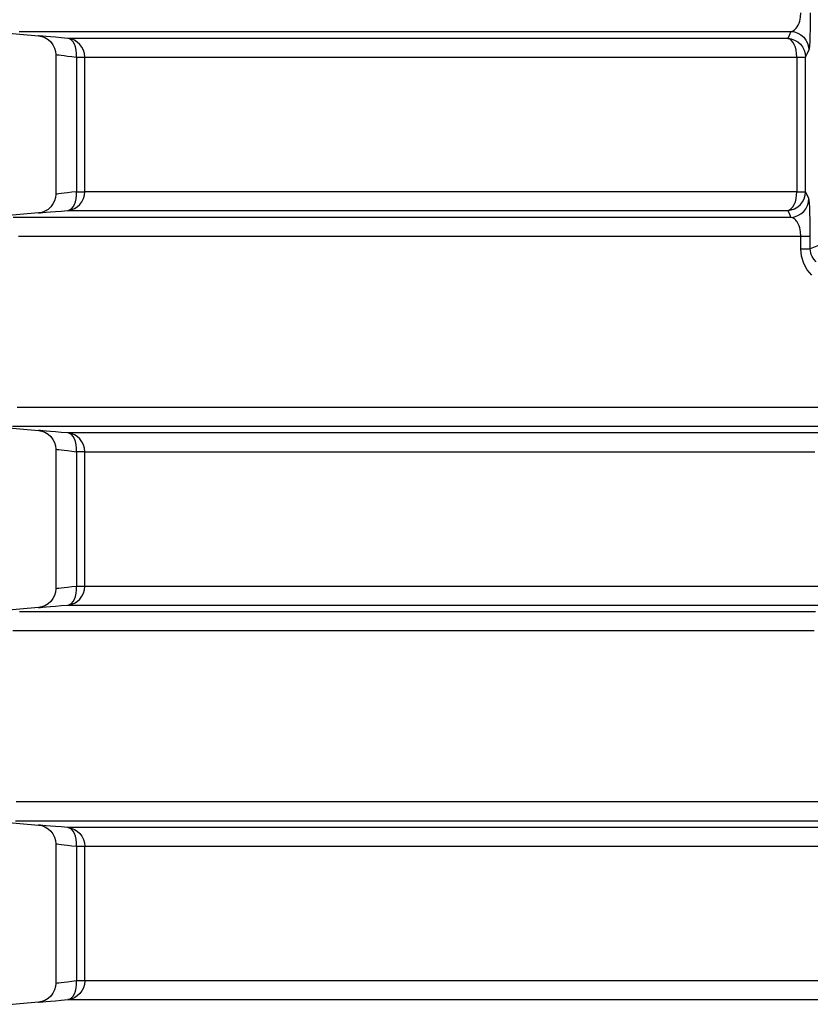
# Model space of a CAD drawing. Header units: millimetres. Extents: x 196 to 2027204, y -221452 to 153872.
# Tile 295 of 381: x 1216114 to 1216534, y -199758 to -199234. Entities that reach past the tile are written whole.
import ezdxf

# ---------------------------------------------------------------- set-up
doc = ezdxf.new("R2010")
doc.units = ezdxf.units.MM
doc.layers.add('00_Основной', color=163, linetype='Continuous', lineweight=40)
doc.layers.add('электрика', color=1, linetype='Continuous', lineweight=140)
doc.styles.add('Times New Roman', font='times.ttf')

msp = doc.modelspace()

# ---------------------------------------------------------------- linework, layer by layer
at = {"layer": '00_Основной', "color": 252, "lineweight": 25, "ltscale": 10}
for p, q in [((1216096.84, -199239.8, 0.2), (1216123.58, -199242.15, 0.2)), ((1216132.71, -199252.05, 0.2), (1216132.71, -199326.46, 0.2)), ((1216143.79, -199253.42, 0.2), (1216143.79, -199325.09, 0.2)), ((1216148.22, -199325.09, 0.2), (1216148.22, -199253.42, 0.2)), ((1216527.27, -199253.42, 0.2), (1216527.27, -199325.09, 0.2)), ((1216531.96, -199325.09, 0.2), (1216531.96, -199253.42, 0.2)), ((1216123.58, -199336.37, 0.2), (1216096.84, -199338.71, 0.2)), ((1216529.37, -199355.43, 0.2), (1216529.37, -199348.67, 0.2)), ((1216534.44, -199355.43, 0.2), (1216534.44, -199348.67, 0.2)), ((1216538.8, -199353.64, 0.2), (1216534.44, -199355.43, 0.2)), ((1216096.84, -199449.8, 0.2), (1216123.58, -199452.15, 0.2)), ((1216132.71, -199462.06, 0.2), (1216132.71, -199536.45, 0.2)), ((1216143.79, -199463.42, 0.2), (1216143.79, -199535.09, 0.2)), ((1216148.22, -199535.09, 0.2), (1216148.22, -199463.42, 0.2)), ((1216123.58, -199546.37, 0.2), (1216096.84, -199548.71, 0.2)), ((1216096.84, -199659.81, 0.2), (1216123.58, -199662.15, 0.2)), ((1216132.71, -199672.06, 0.2), (1216132.71, -199746.45, 0.2)), ((1216143.79, -199673.41, 0.2), (1216143.79, -199745.1, 0.2)), ((1216148.22, -199745.1, 0.2), (1216148.22, -199673.41, 0.2)), ((1216123.58, -199756.37, 0.2), (1216096.84, -199758.7, 0.2))]:
    msp.add_line(p, q, dxfattribs=at)
at = {"layer": '00_Основной', "color": 252, "lineweight": 25, "ltscale": 10, "elevation": 0.2}
for points in [[(1216524.14, -199239.8), (1216524.79, -199239.65), (1216525.37, -199239.4), (1216525.86, -199239.08), (1216526.45, -199238.58), (1216526.99, -199237.98), (1216527.45, -199237.34), (1216527.99, -199236.4), (1216528.43, -199235.37), (1216528.78, -199234.3), (1216529.23, -199232.11), (1216529.37, -199229.84)], [(1216534.44, -199229.84), (1216534.43, -199234.33), (1216534.37, -199238.49), (1216534.27, -199242.15), (1216534.16, -199245.12), (1216534.02, -199247.48), (1216533.86, -199249.02), (1216533.69, -199249.77)], [(1216113.26, -199239.8), (1216116.81, -199239.8), (1216120.7, -199239.8), (1216124.93, -199239.8), (1216129.51, -199239.8), (1216134.4, -199239.8), (1216139.65, -199239.8), (1216145.23, -199239.8), (1216151.13, -199239.8), (1216157.36, -199239.8), (1216163.93, -199239.8), (1216170.81, -199239.8), (1216178.01, -199239.8), (1216185.53, -199239.8), (1216193.36, -199239.8), (1216201.52, -199239.8), (1216209.97, -199239.8), (1216218.72, -199239.8), (1216227.78, -199239.8), (1216237.13, -199239.8), (1216246.79, -199239.8), (1216256.72, -199239.8), (1216266.95, -199239.8), (1216277.45, -199239.8), (1216288.23, -199239.8), (1216299.29, -199239.8), (1216310.61, -199239.8), (1216322.19, -199239.8), (1216334.05, -199239.8), (1216346.14, -199239.8), (1216358.49, -199239.8), (1216371.07, -199239.8), (1216383.9, -199239.8), (1216396.97, -199239.8), (1216410.26, -199239.8), (1216423.78, -199239.8), (1216437.51, -199239.8), (1216451.45, -199239.8), (1216465.61, -199239.8), (1216479.94, -199239.8), (1216494.49, -199239.8), (1216509.22, -199239.8), (1216524.14, -199239.8)], [(1216123.58, -199242.15), (1216125.29, -199242.44), (1216127.01, -199243.08), (1216128.64, -199244.05), (1216130.09, -199245.35), (1216131.24, -199246.9), (1216132.08, -199248.61), (1216132.55, -199250.37), (1216132.71, -199252.11)], [(1216139.1, -199243.46), (1216135.69, -199243.16), (1216132.63, -199242.91), (1216129.95, -199242.68), (1216127.7, -199242.48), (1216125.92, -199242.34), (1216124.64, -199242.23), (1216123.85, -199242.16), (1216123.58, -199242.15)], [(1216522.43, -199243.46), (1216508.12, -199243.46), (1216494.01, -199243.46), (1216480.11, -199243.46), (1216466.41, -199243.46), (1216452.92, -199243.46), (1216439.64, -199243.46), (1216426.59, -199243.46), (1216413.76, -199243.46), (1216401.17, -199243.46), (1216388.83, -199243.46), (1216376.72, -199243.46), (1216364.86, -199243.46), (1216353.27, -199243.46), (1216341.94, -199243.46), (1216330.86, -199243.46), (1216320.06, -199243.46), (1216309.52, -199243.46), (1216299.28, -199243.46), (1216289.32, -199243.46), (1216279.63, -199243.46), (1216270.25, -199243.46), (1216261.15, -199243.46), (1216252.36, -199243.46), (1216243.88, -199243.46), (1216235.69, -199243.46), (1216227.82, -199243.46), (1216220.27, -199243.46), (1216213.03, -199243.46), (1216206.12, -199243.46), (1216199.51, -199243.46), (1216193.25, -199243.46), (1216187.3, -199243.46), (1216181.71, -199243.46), (1216176.42, -199243.46), (1216171.49, -199243.46), (1216166.89, -199243.46), (1216162.63, -199243.46), (1216158.72, -199243.46), (1216155.15, -199243.46), (1216151.92, -199243.46), (1216149.04, -199243.46), (1216146.51, -199243.46), (1216144.32, -199243.46), (1216142.49, -199243.46), (1216141.01, -199243.46), (1216139.88, -199243.46), (1216139.1, -199243.46)], [(1216148.22, -199253.42), (1216148.05, -199251.57), (1216147.54, -199249.8), (1216146.71, -199248.14), (1216145.59, -199246.66), (1216144.22, -199245.42), (1216142.65, -199244.45), (1216140.92, -199243.78), (1216139.1, -199243.46)], [(1216143.79, -199253.42), (1216143.8, -199251.53), (1216143.62, -199249.72), (1216143.22, -199248.03), (1216142.67, -199246.55), (1216141.94, -199245.31), (1216141.09, -199244.35), (1216140.12, -199243.73), (1216139.1, -199243.46)], [(1216524.14, -199239.8), (1216523.18, -199241.86), (1216522.43, -199243.46)], [(1216522.43, -199243.46), (1216524.31, -199243.73), (1216526.1, -199244.35), (1216527.75, -199245.29), (1216529.18, -199246.54), (1216530.36, -199248.03), (1216531.24, -199249.71), (1216531.77, -199251.53), (1216531.96, -199253.42)], [(1216527.27, -199253.42), (1216527.18, -199251.57), (1216526.92, -199249.8), (1216526.48, -199248.14), (1216525.87, -199246.66), (1216525.15, -199245.42), (1216524.31, -199244.45), (1216523.39, -199243.78), (1216522.43, -199243.46)], [(1216524.14, -199239.8), (1216526.03, -199240.07), (1216527.82, -199240.69), (1216529.47, -199241.64), (1216530.91, -199242.88), (1216532.1, -199244.38), (1216532.97, -199246.06), (1216533.51, -199247.88), (1216533.69, -199249.77)], [(1216132.71, -199252.11), (1216132.89, -199252.12), (1216133.45, -199252.19), (1216134.36, -199252.31), (1216135.66, -199252.45), (1216137.17, -199252.63), (1216139.03, -199252.85), (1216141.25, -199253.11), (1216143.79, -199253.42)], [(1216143.79, -199253.42), (1216144.73, -199253.42), (1216145.58, -199253.42), (1216146.33, -199253.42), (1216146.96, -199253.42), (1216147.47, -199253.42), (1216147.87, -199253.42), (1216148.11, -199253.42), (1216148.22, -199253.42)], [(1216148.22, -199253.42), (1216149.01, -199253.42), (1216150.17, -199253.42), (1216151.68, -199253.42), (1216153.56, -199253.42), (1216155.8, -199253.42), (1216158.4, -199253.42), (1216161.36, -199253.42), (1216164.67, -199253.42), (1216168.35, -199253.42), (1216172.38, -199253.42), (1216176.76, -199253.42), (1216181.49, -199253.42), (1216186.57, -199253.42), (1216192.01, -199253.42), (1216197.78, -199253.42), (1216203.89, -199253.42), (1216210.34, -199253.42), (1216217.12, -199253.42), (1216224.25, -199253.42), (1216231.7, -199253.42), (1216239.47, -199253.42), (1216247.57, -199253.42), (1216255.98, -199253.42), (1216264.72, -199253.42), (1216273.76, -199253.42), (1216283.12, -199253.42), (1216292.77, -199253.42), (1216302.72, -199253.42), (1216312.98, -199253.42), (1216323.5, -199253.42), (1216334.33, -199253.42), (1216345.44, -199253.42), (1216356.81, -199253.42), (1216368.47, -199253.42), (1216380.37, -199253.42), (1216392.55, -199253.42), (1216404.97, -199253.42), (1216417.64, -199253.42), (1216430.57, -199253.42), (1216443.72, -199253.42), (1216457.1, -199253.42), (1216470.71, -199253.42), (1216484.54, -199253.42), (1216498.58, -199253.42), (1216512.82, -199253.42), (1216527.27, -199253.42)], [(1216527.27, -199253.42), (1216528.27, -199253.42), (1216529.16, -199253.42), (1216529.95, -199253.42), (1216530.63, -199253.42), (1216531.17, -199253.42), (1216531.57, -199253.42), (1216531.84, -199253.42), (1216531.96, -199253.42)], [(1216531.96, -199253.42), (1216532.93, -199251.38), (1216533.69, -199249.77)], [(1216132.71, -199326.4), (1216132.55, -199328.14), (1216132.08, -199329.9), (1216131.24, -199331.61), (1216130.09, -199333.16), (1216128.64, -199334.45), (1216127.01, -199335.44), (1216125.29, -199336.07), (1216123.58, -199336.37)], [(1216143.79, -199325.09), (1216141.25, -199325.39), (1216139.04, -199325.66), (1216137.18, -199325.88), (1216135.66, -199326.05), (1216134.38, -199326.21), (1216133.45, -199326.32), (1216132.89, -199326.38), (1216132.71, -199326.4), (1216132.71, -199326.4)], [(1216139.1, -199335.06), (1216140.92, -199334.72), (1216142.65, -199334.07), (1216144.22, -199333.09), (1216145.59, -199331.85), (1216146.71, -199330.37), (1216147.54, -199328.72), (1216148.05, -199326.94), (1216148.22, -199325.09)], [(1216139.1, -199335.06), (1216140.12, -199334.77), (1216141.09, -199334.15), (1216141.94, -199333.2), (1216142.67, -199331.96), (1216143.22, -199330.47), (1216143.62, -199328.79), (1216143.8, -199326.97), (1216143.79, -199325.09)], [(1216143.79, -199325.09), (1216144.73, -199325.09), (1216145.58, -199325.09), (1216146.33, -199325.09), (1216146.96, -199325.09), (1216147.47, -199325.09), (1216147.87, -199325.09), (1216148.11, -199325.09), (1216148.22, -199325.09)], [(1216527.27, -199325.09), (1216512.82, -199325.09), (1216498.58, -199325.09), (1216484.54, -199325.09), (1216470.71, -199325.09), (1216457.1, -199325.09), (1216443.72, -199325.09), (1216430.57, -199325.09), (1216417.64, -199325.09), (1216404.97, -199325.09), (1216392.55, -199325.09), (1216380.37, -199325.09), (1216368.47, -199325.09), (1216356.81, -199325.09), (1216345.44, -199325.09), (1216334.33, -199325.09), (1216323.5, -199325.09), (1216312.98, -199325.09), (1216302.72, -199325.09), (1216292.77, -199325.09), (1216283.12, -199325.09), (1216273.76, -199325.09), (1216264.72, -199325.09), (1216255.98, -199325.09), (1216247.57, -199325.09), (1216239.47, -199325.09), (1216231.7, -199325.09), (1216224.25, -199325.09), (1216217.12, -199325.09), (1216210.34, -199325.09), (1216203.89, -199325.09), (1216197.78, -199325.09), (1216192.01, -199325.09), (1216186.57, -199325.09), (1216181.49, -199325.09), (1216176.76, -199325.09), (1216172.38, -199325.09), (1216168.35, -199325.09), (1216164.67, -199325.09), (1216161.36, -199325.09), (1216158.4, -199325.09), (1216155.8, -199325.09), (1216153.56, -199325.09), (1216151.68, -199325.09), (1216150.17, -199325.09), (1216149.01, -199325.09), (1216148.22, -199325.09)], [(1216522.43, -199335.06), (1216524.31, -199334.78), (1216526.1, -199334.16), (1216527.75, -199333.2), (1216529.18, -199331.96), (1216530.36, -199330.48), (1216531.24, -199328.79), (1216531.77, -199326.98), (1216531.96, -199325.09)], [(1216522.43, -199335.06), (1216523.39, -199334.72), (1216524.31, -199334.07), (1216525.15, -199333.09), (1216525.87, -199331.85), (1216526.48, -199330.37), (1216526.92, -199328.72), (1216527.18, -199326.94), (1216527.27, -199325.09)], [(1216527.27, -199325.09), (1216528.27, -199325.09), (1216529.16, -199325.09), (1216529.95, -199325.09), (1216530.63, -199325.09), (1216531.17, -199325.09), (1216531.57, -199325.09), (1216531.84, -199325.09), (1216531.96, -199325.09)], [(1216533.69, -199328.75), (1216532.72, -199326.69), (1216531.96, -199325.09)], [(1216524.14, -199338.71), (1216526.03, -199338.44), (1216527.82, -199337.82), (1216529.47, -199336.88), (1216530.91, -199335.63), (1216532.1, -199334.14), (1216532.97, -199332.46), (1216533.51, -199330.64), (1216533.69, -199328.75)], [(1216534.44, -199348.67), (1216534.43, -199344.2), (1216534.37, -199340.03), (1216534.27, -199336.4), (1216534.16, -199333.42), (1216534.02, -199331.06), (1216533.86, -199329.5), (1216533.69, -199328.75)], [(1216123.58, -199336.37), (1216123.58, -199336.37), (1216123.85, -199336.34), (1216124.63, -199336.28), (1216125.92, -199336.17), (1216127.71, -199336.01), (1216129.95, -199335.83), (1216132.61, -199335.6), (1216135.69, -199335.34), (1216139.1, -199335.06)], [(1216139.1, -199335.06), (1216139.88, -199335.06), (1216141.01, -199335.06), (1216142.49, -199335.06), (1216144.32, -199335.06), (1216146.51, -199335.06), (1216149.04, -199335.06), (1216151.92, -199335.06), (1216155.15, -199335.06), (1216158.72, -199335.06), (1216162.63, -199335.06), (1216166.89, -199335.06), (1216171.49, -199335.06), (1216176.42, -199335.06), (1216181.71, -199335.06), (1216187.3, -199335.06), (1216193.25, -199335.06), (1216199.51, -199335.06), (1216206.12, -199335.06), (1216213.03, -199335.06), (1216220.27, -199335.06), (1216227.82, -199335.06), (1216235.69, -199335.06), (1216243.88, -199335.06), (1216252.36, -199335.06), (1216261.15, -199335.06), (1216270.25, -199335.06), (1216279.63, -199335.06), (1216289.32, -199335.06), (1216299.28, -199335.06), (1216309.52, -199335.06), (1216320.06, -199335.06), (1216330.86, -199335.06), (1216341.94, -199335.06), (1216353.27, -199335.06), (1216364.86, -199335.06), (1216376.72, -199335.06), (1216388.83, -199335.06), (1216401.17, -199335.06), (1216413.76, -199335.06), (1216426.59, -199335.06), (1216439.64, -199335.06), (1216452.92, -199335.06), (1216466.41, -199335.06), (1216480.11, -199335.06), (1216494.01, -199335.06), (1216508.12, -199335.06), (1216522.43, -199335.06)], [(1216522.43, -199335.06), (1216523.39, -199337.09), (1216524.14, -199338.71)], [(1216524.14, -199338.71), (1216504.75, -199338.71), (1216485.69, -199338.71), (1216466.93, -199338.71), (1216448.53, -199338.71), (1216430.47, -199338.71), (1216412.77, -199338.71), (1216395.46, -199338.71), (1216378.53, -199338.71), (1216362, -199338.71), (1216345.89, -199338.71), (1216330.2, -199338.71), (1216314.93, -199338.71), (1216300.11, -199338.71), (1216285.74, -199338.71), (1216271.83, -199338.71), (1216258.41, -199338.71), (1216245.46, -199338.71), (1216233.01, -199338.71), (1216221.06, -199338.71), (1216209.6, -199338.71), (1216198.68, -199338.71), (1216188.27, -199338.71), (1216178.39, -199338.71), (1216169.06, -199338.71), (1216160.27, -199338.71), (1216152.01, -199338.71), (1216144.34, -199338.71), (1216137.21, -199338.71), (1216130.65, -199338.71), (1216124.65, -199338.71), (1216119.25, -199338.71), (1216114.41, -199338.71), (1216110.15, -199338.71)], [(1216529.37, -199348.67), (1216529.23, -199346.41), (1216529.05, -199345.3), (1216528.79, -199344.24), (1216528.44, -199343.15), (1216528, -199342.12), (1216527.47, -199341.19), (1216527.12, -199340.68), (1216526.73, -199340.22), (1216526.33, -199339.79), (1216525.87, -199339.43), (1216525.1, -199338.99), (1216524.14, -199338.71)], [(1216113, -199348.67), (1216118.77, -199348.67), (1216125.11, -199348.67), (1216132.02, -199348.67), (1216139.5, -199348.67), (1216147.55, -199348.67), (1216156.15, -199348.67), (1216165.32, -199348.67), (1216175.03, -199348.67), (1216185.27, -199348.67), (1216196.05, -199348.67), (1216207.36, -199348.67), (1216219.18, -199348.67), (1216231.52, -199348.67), (1216244.34, -199348.67), (1216257.68, -199348.67), (1216271.48, -199348.67), (1216285.77, -199348.67), (1216300.52, -199348.67), (1216315.72, -199348.67), (1216331.35, -199348.67), (1216347.42, -199348.67), (1216363.93, -199348.67), (1216380.84, -199348.67), (1216398.14, -199348.67), (1216415.82, -199348.67), (1216433.9, -199348.67), (1216452.31, -199348.67), (1216471.09, -199348.67), (1216490.2, -199348.67), (1216509.63, -199348.67), (1216529.37, -199348.67)], [(1216529.37, -199348.67), (1216530.45, -199348.67), (1216531.42, -199348.67), (1216532.26, -199348.67), (1216533, -199348.67), (1216533.59, -199348.67), (1216534.03, -199348.67), (1216534.32, -199348.67), (1216534.44, -199348.67)], [(1216535.27, -199369.53), (1216532.8, -199366.58), (1216530.97, -199363.2), (1216529.77, -199359.41), (1216529.37, -199355.43)], [(1216529.37, -199355.43), (1216530.45, -199355.43), (1216531.42, -199355.43), (1216532.26, -199355.43), (1216533, -199355.43), (1216533.59, -199355.43), (1216534.03, -199355.43), (1216534.32, -199355.43), (1216534.44, -199355.43)], [(1216537.49, -199362.46), (1216536.26, -199361.05), (1216535.36, -199359.52), (1216534.96, -199358.54), (1216534.66, -199357.52), (1216534.44, -199355.43)], [(1216545.11, -199439.84), (1216525.17, -199439.84), (1216505.54, -199439.84), (1216486.21, -199439.84), (1216467.21, -199439.84), (1216448.54, -199439.84), (1216430.23, -199439.84), (1216412.28, -199439.84), (1216394.7, -199439.84), (1216377.51, -199439.84), (1216360.72, -199439.84), (1216344.33, -199439.84), (1216328.37, -199439.84), (1216312.85, -199439.84), (1216297.77, -199439.84), (1216283.13, -199439.84), (1216268.97, -199439.84), (1216255.27, -199439.84), (1216242.06, -199439.84), (1216229.34, -199439.84), (1216217.12, -199439.84), (1216205.41, -199439.84), (1216194.2, -199439.84), (1216183.54, -199439.84), (1216173.41, -199439.84), (1216163.81, -199439.84), (1216154.75, -199439.84), (1216146.26, -199439.84), (1216138.31, -199439.84), (1216130.92, -199439.84), (1216124.12, -199439.84), (1216117.87, -199439.84), (1216112.21, -199439.84)], [(1216109.78, -199449.8), (1216113.97, -199449.8), (1216118.75, -199449.8), (1216124.1, -199449.8), (1216130.03, -199449.8), (1216136.52, -199449.8), (1216143.58, -199449.8), (1216151.2, -199449.8), (1216159.36, -199449.8), (1216168.1, -199449.8), (1216177.36, -199449.8), (1216187.16, -199449.8), (1216197.49, -199449.8), (1216208.36, -199449.8), (1216219.73, -199449.8), (1216231.61, -199449.8), (1216243.99, -199449.8), (1216256.86, -199449.8), (1216270.21, -199449.8), (1216284.04, -199449.8), (1216298.33, -199449.8), (1216313.08, -199449.8), (1216328.26, -199449.8), (1216343.88, -199449.8), (1216359.93, -199449.8), (1216376.38, -199449.8), (1216393.23, -199449.8), (1216410.47, -199449.8), (1216428.1, -199449.8), (1216446.08, -199449.8), (1216464.41, -199449.8), (1216483.09, -199449.8), (1216502.08, -199449.8), (1216521.4, -199449.8), (1216541.02, -199449.8)], [(1216123.58, -199452.15), (1216125.29, -199452.44), (1216127.01, -199453.08), (1216128.64, -199454.05), (1216130.09, -199455.35), (1216131.24, -199456.89), (1216132.08, -199458.6), (1216132.55, -199460.38), (1216132.71, -199462.11)], [(1216139.1, -199453.46), (1216135.69, -199453.16), (1216132.61, -199452.91), (1216129.95, -199452.68), (1216127.7, -199452.49), (1216125.92, -199452.34), (1216124.64, -199452.23), (1216123.85, -199452.16), (1216123.58, -199452.15)], [(1216546.96, -199453.46), (1216532.14, -199453.46), (1216517.5, -199453.46), (1216503.07, -199453.46), (1216488.83, -199453.46), (1216474.81, -199453.46), (1216460.99, -199453.46), (1216447.39, -199453.46), (1216434.02, -199453.46), (1216420.89, -199453.46), (1216407.99, -199453.46), (1216395.33, -199453.46), (1216382.93, -199453.46), (1216370.76, -199453.46), (1216358.88, -199453.46), (1216347.26, -199453.46), (1216335.9, -199453.46), (1216324.8, -199453.46), (1216314.01, -199453.46), (1216303.5, -199453.46), (1216293.26, -199453.46), (1216283.33, -199453.46), (1216273.69, -199453.46), (1216264.37, -199453.46), (1216255.35, -199453.46), (1216246.63, -199453.46), (1216238.23, -199453.46), (1216230.15, -199453.46), (1216222.4, -199453.46), (1216214.97, -199453.46), (1216207.87, -199453.46), (1216201.09, -199453.46), (1216194.66, -199453.46), (1216188.55, -199453.46), (1216182.79, -199453.46), (1216177.39, -199453.46), (1216172.32, -199453.46), (1216167.59, -199453.46), (1216163.22, -199453.46), (1216159.2, -199453.46), (1216155.54, -199453.46), (1216152.23, -199453.46), (1216149.28, -199453.46), (1216146.68, -199453.46), (1216144.44, -199453.46), (1216142.56, -199453.46), (1216141.05, -199453.46), (1216139.89, -199453.46), (1216139.1, -199453.46)], [(1216148.22, -199463.42), (1216148.05, -199461.58), (1216147.54, -199459.8), (1216146.71, -199458.13), (1216145.59, -199456.66), (1216144.22, -199455.42), (1216142.65, -199454.45), (1216140.92, -199453.78), (1216139.1, -199453.46)], [(1216143.79, -199463.42), (1216143.8, -199461.53), (1216143.62, -199459.71), (1216143.22, -199458.03), (1216142.67, -199456.55), (1216141.94, -199455.31), (1216141.09, -199454.35), (1216140.12, -199453.73), (1216139.1, -199453.46)], [(1216132.71, -199462.11), (1216132.89, -199462.12), (1216133.45, -199462.2), (1216134.36, -199462.29), (1216135.66, -199462.45), (1216137.17, -199462.63), (1216139.03, -199462.86), (1216141.25, -199463.11), (1216143.79, -199463.42)], [(1216148.22, -199463.42), (1216148.11, -199463.42), (1216147.87, -199463.42), (1216147.47, -199463.42), (1216146.96, -199463.42), (1216146.33, -199463.42), (1216145.58, -199463.42), (1216144.73, -199463.42), (1216143.79, -199463.42)], [(1216148.22, -199463.42), (1216149.01, -199463.42), (1216150.14, -199463.42), (1216151.65, -199463.42), (1216153.5, -199463.42), (1216155.71, -199463.42), (1216158.28, -199463.42), (1216161.2, -199463.42), (1216164.47, -199463.42), (1216168.1, -199463.42), (1216172.08, -199463.42), (1216176.4, -199463.42), (1216181.07, -199463.42), (1216186.08, -199463.42), (1216191.42, -199463.42), (1216197.13, -199463.42), (1216203.15, -199463.42), (1216209.52, -199463.42), (1216216.22, -199463.42), (1216223.25, -199463.42), (1216230.58, -199463.42), (1216238.26, -199463.42), (1216246.25, -199463.42), (1216254.56, -199463.42), (1216263.17, -199463.42), (1216272.1, -199463.42), (1216281.33, -199463.42), (1216290.85, -199463.42), (1216300.67, -199463.42), (1216310.78, -199463.42), (1216321.18, -199463.42), (1216331.86, -199463.42), (1216342.82, -199463.42), (1216354.06, -199463.42), (1216365.56, -199463.42), (1216377.31, -199463.42), (1216389.33, -199463.42), (1216401.6, -199463.42), (1216414.11, -199463.42), (1216426.87, -199463.42), (1216439.85, -199463.42), (1216453.07, -199463.42), (1216466.52, -199463.42), (1216480.18, -199463.42), (1216494.05, -199463.42), (1216508.14, -199463.42), (1216522.42, -199463.42), (1216536.88, -199463.42)], [(1216132.71, -199536.4), (1216132.55, -199538.14), (1216132.08, -199539.9), (1216131.24, -199541.61), (1216130.09, -199543.16), (1216128.64, -199544.45), (1216127.01, -199545.42), (1216125.29, -199546.06), (1216123.58, -199546.37)], [(1216143.79, -199535.09), (1216141.25, -199535.39), (1216139.04, -199535.66), (1216137.18, -199535.88), (1216135.66, -199536.05), (1216134.38, -199536.21), (1216133.45, -199536.32), (1216132.89, -199536.38), (1216132.71, -199536.4), (1216132.71, -199536.4)], [(1216139.1, -199545.06), (1216140.92, -199544.72), (1216142.65, -199544.05), (1216144.22, -199543.1), (1216145.59, -199541.85), (1216146.71, -199540.37), (1216147.54, -199538.72), (1216148.05, -199536.93), (1216148.22, -199535.09)], [(1216139.1, -199545.06), (1216140.12, -199544.77), (1216141.09, -199544.15), (1216141.94, -199543.21), (1216142.67, -199541.96), (1216143.22, -199540.47), (1216143.62, -199538.79), (1216143.8, -199536.97), (1216143.79, -199535.09)], [(1216148.22, -199535.09), (1216148.11, -199535.09), (1216147.87, -199535.09), (1216147.47, -199535.09), (1216146.96, -199535.09), (1216146.33, -199535.09), (1216145.58, -199535.09), (1216144.73, -199535.09), (1216143.79, -199535.09)], [(1216546.04, -199535.09), (1216531.56, -199535.09), (1216517.28, -199535.09), (1216503.18, -199535.09), (1216489.29, -199535.09), (1216475.58, -199535.09), (1216462.11, -199535.09), (1216448.83, -199535.09), (1216435.79, -199535.09), (1216422.98, -199535.09), (1216410.39, -199535.09), (1216398.04, -199535.09), (1216385.93, -199535.09), (1216374.08, -199535.09), (1216362.48, -199535.09), (1216351.14, -199535.09), (1216340.07, -199535.09), (1216329.27, -199535.09), (1216318.72, -199535.09), (1216308.48, -199535.09), (1216298.5, -199535.09), (1216288.82, -199535.09), (1216279.42, -199535.09), (1216270.34, -199535.09), (1216261.54, -199535.09), (1216253.05, -199535.09), (1216244.87, -199535.09), (1216236.99, -199535.09), (1216229.43, -199535.09), (1216222.17, -199535.09), (1216215.26, -199535.09), (1216208.66, -199535.09), (1216202.39, -199535.09), (1216196.45, -199535.09), (1216190.83, -199535.09), (1216185.56, -199535.09), (1216180.62, -199535.09), (1216176.02, -199535.09), (1216171.76, -199535.09), (1216167.83, -199535.09), (1216164.26, -199535.09), (1216161.03, -199535.09), (1216158.15, -199535.09), (1216155.61, -199535.09), (1216153.44, -199535.09), (1216151.6, -199535.09), (1216150.12, -199535.09), (1216148.99, -199535.09), (1216148.22, -199535.09)], [(1216123.58, -199546.37), (1216123.58, -199546.37), (1216123.85, -199546.34), (1216124.63, -199546.28), (1216125.92, -199546.17), (1216127.71, -199546.02), (1216129.95, -199545.83), (1216132.61, -199545.6), (1216135.69, -199545.34), (1216139.1, -199545.06)], [(1216139.1, -199545.06), (1216139.88, -199545.06), (1216141.02, -199545.06), (1216142.52, -199545.06), (1216144.37, -199545.06), (1216146.58, -199545.06), (1216149.14, -199545.06), (1216152.06, -199545.06), (1216155.32, -199545.06), (1216158.93, -199545.06), (1216162.89, -199545.06), (1216167.2, -199545.06), (1216171.85, -199545.06), (1216176.85, -199545.06), (1216182.18, -199545.06), (1216187.87, -199545.06), (1216193.87, -199545.06), (1216200.22, -199545.06), (1216206.89, -199545.06), (1216213.89, -199545.06), (1216221.21, -199545.06), (1216228.86, -199545.06), (1216236.82, -199545.06), (1216245.11, -199545.06), (1216253.7, -199545.06), (1216262.59, -199545.06), (1216271.79, -199545.06), (1216281.28, -199545.06), (1216291.08, -199545.06), (1216301.15, -199545.06), (1216311.52, -199545.06), (1216322.18, -199545.06), (1216333.1, -199545.06), (1216344.3, -199545.06), (1216355.78, -199545.06), (1216367.5, -199545.06), (1216379.49, -199545.06), (1216391.73, -199545.06), (1216404.22, -199545.06), (1216416.95, -199545.06), (1216429.91, -199545.06), (1216443.1, -199545.06), (1216456.52, -199545.06), (1216470.15, -199545.06), (1216484, -199545.06), (1216498.06, -199545.06), (1216512.31, -199545.06), (1216526.76, -199545.06), (1216541.4, -199545.06)], [(1216537.18, -199548.71), (1216517.66, -199548.71), (1216498.44, -199548.71), (1216479.53, -199548.71), (1216460.96, -199548.71), (1216442.73, -199548.71), (1216424.84, -199548.71), (1216407.32, -199548.71), (1216390.18, -199548.71), (1216373.43, -199548.71), (1216357.08, -199548.71), (1216341.15, -199548.71), (1216325.62, -199548.71), (1216310.54, -199548.71), (1216295.9, -199548.71), (1216281.72, -199548.71), (1216267.99, -199548.71), (1216254.74, -199548.71), (1216241.97, -199548.71), (1216229.7, -199548.71), (1216217.93, -199548.71), (1216206.65, -199548.71), (1216195.9, -199548.71), (1216185.65, -199548.71), (1216175.96, -199548.71), (1216166.79, -199548.71), (1216158.15, -199548.71), (1216150.08, -199548.71), (1216142.56, -199548.71), (1216135.59, -199548.71), (1216129.18, -199548.71), (1216123.35, -199548.71), (1216118.09, -199548.71), (1216113.39, -199548.71)], [(1216109.82, -199558.67), (1216115.23, -199558.67), (1216121.21, -199558.67), (1216127.77, -199558.67), (1216134.9, -199558.67), (1216142.59, -199558.67), (1216150.84, -199558.67), (1216159.66, -199558.67), (1216169.02, -199558.67), (1216178.93, -199558.67), (1216189.36, -199558.67), (1216200.33, -199558.67), (1216211.82, -199558.67), (1216223.81, -199558.67), (1216236.33, -199558.67), (1216249.33, -199558.67), (1216262.81, -199558.67), (1216276.78, -199558.67), (1216291.22, -199558.67), (1216306.12, -199558.67), (1216321.46, -199558.67), (1216337.24, -199558.67), (1216353.45, -199558.67), (1216370.07, -199558.67), (1216387.11, -199558.67), (1216404.52, -199558.67), (1216422.33, -199558.67), (1216440.49, -199558.67), (1216459.02, -199558.67), (1216477.88, -199558.67), (1216497.09, -199558.67), (1216516.6, -199558.67), (1216536.41, -199558.67)], [(1216542.58, -199649.84), (1216522.71, -199649.84), (1216503.14, -199649.84), (1216483.88, -199649.84), (1216464.94, -199649.84), (1216446.33, -199649.84), (1216428.09, -199649.84), (1216410.21, -199649.84), (1216392.69, -199649.84), (1216375.56, -199649.84), (1216358.84, -199649.84), (1216342.53, -199649.84), (1216326.64, -199649.84), (1216311.17, -199649.84), (1216296.16, -199649.84), (1216281.6, -199649.84), (1216267.5, -199649.84), (1216253.87, -199649.84), (1216240.72, -199649.84), (1216228.07, -199649.84), (1216215.91, -199649.84), (1216204.27, -199649.84), (1216193.13, -199649.84), (1216182.54, -199649.84), (1216172.46, -199649.84), (1216162.92, -199649.84), (1216153.93, -199649.84), (1216145.49, -199649.84), (1216137.61, -199649.84), (1216130.3, -199649.84), (1216123.54, -199649.84), (1216117.36, -199649.84), (1216111.74, -199649.84)], [(1216111.25, -199659.81), (1216115.65, -199659.81), (1216120.63, -199659.81), (1216126.18, -199659.81), (1216132.29, -199659.81), (1216138.98, -199659.81), (1216146.21, -199659.81), (1216154.02, -199659.81), (1216162.37, -199659.81), (1216171.26, -199659.81), (1216180.7, -199659.81), (1216190.67, -199659.81), (1216201.16, -199659.81), (1216212.17, -199659.81), (1216223.7, -199659.81), (1216235.72, -199659.81), (1216248.24, -199659.81), (1216261.25, -199659.81), (1216274.74, -199659.81), (1216288.68, -199659.81), (1216303.1, -199659.81), (1216317.96, -199659.81), (1216333.26, -199659.81), (1216348.98, -199659.81), (1216365.12, -199659.81), (1216381.67, -199659.81), (1216398.62, -199659.81), (1216415.95, -199659.81), (1216433.65, -199659.81), (1216451.71, -199659.81), (1216470.11, -199659.81), (1216488.84, -199659.81), (1216507.91, -199659.81), (1216527.27, -199659.81), (1216546.94, -199659.81)], [(1216123.58, -199662.15), (1216125.29, -199662.44), (1216127.01, -199663.08), (1216128.64, -199664.06), (1216130.09, -199665.35), (1216131.24, -199666.89), (1216132.08, -199668.6), (1216132.55, -199670.38), (1216132.71, -199672.1)], [(1216139.1, -199663.46), (1216135.69, -199663.16), (1216132.61, -199662.9), (1216129.95, -199662.67), (1216127.7, -199662.49), (1216125.92, -199662.33), (1216124.64, -199662.24), (1216123.85, -199662.16), (1216123.58, -199662.15)], [(1216538.42, -199663.46), (1216520.55, -199663.46), (1216502.97, -199663.46), (1216485.69, -199663.46), (1216468.71, -199663.46), (1216452.06, -199663.46), (1216435.73, -199663.46), (1216419.76, -199663.46), (1216404.12, -199663.46), (1216388.85, -199663.46), (1216373.97, -199663.46), (1216359.45, -199663.46), (1216345.34, -199663.46), (1216331.62, -199663.46), (1216318.3, -199663.46), (1216305.42, -199663.46), (1216292.96, -199663.46), (1216280.92, -199663.46), (1216269.33, -199663.46), (1216258.2, -199663.46), (1216247.53, -199663.46), (1216237.32, -199663.46), (1216227.58, -199663.46), (1216218.32, -199663.46), (1216209.55, -199663.46), (1216201.25, -199663.46), (1216193.46, -199663.46), (1216186.16, -199663.46), (1216179.38, -199663.46), (1216173.1, -199663.46), (1216167.34, -199663.46), (1216162.09, -199663.46), (1216157.36, -199663.46), (1216153.17, -199663.46), (1216149.49, -199663.46), (1216146.34, -199663.46), (1216143.73, -199663.46), (1216141.66, -199663.46), (1216140.11, -199663.46), (1216139.1, -199663.46)], [(1216139.1, -199663.46), (1216140.92, -199663.79), (1216142.65, -199664.45), (1216144.22, -199665.42), (1216145.59, -199666.66), (1216146.71, -199668.13), (1216147.54, -199669.8), (1216148.05, -199671.58), (1216148.22, -199673.41)], [(1216143.79, -199673.41), (1216143.8, -199671.53), (1216143.62, -199669.71), (1216143.22, -199668.03), (1216142.67, -199666.55), (1216141.94, -199665.31), (1216141.09, -199664.35), (1216140.12, -199663.73), (1216139.1, -199663.46)], [(1216132.71, -199672.11), (1216132.89, -199672.13), (1216133.45, -199672.19), (1216134.36, -199672.3), (1216135.66, -199672.45), (1216137.17, -199672.64), (1216139.03, -199672.84), (1216141.25, -199673.11), (1216143.79, -199673.41)], [(1216143.79, -199673.41), (1216144.73, -199673.41), (1216145.58, -199673.41), (1216146.33, -199673.41), (1216146.96, -199673.41), (1216147.47, -199673.41), (1216147.87, -199673.41), (1216148.11, -199673.41), (1216148.22, -199673.41)], [(1216148.22, -199673.41), (1216149.22, -199673.41), (1216150.75, -199673.41), (1216152.81, -199673.41), (1216155.39, -199673.41), (1216158.51, -199673.41), (1216162.13, -199673.41), (1216166.29, -199673.41), (1216170.97, -199673.41), (1216176.15, -199673.41), (1216181.84, -199673.41), (1216188.05, -199673.41), (1216194.77, -199673.41), (1216201.98, -199673.41), (1216209.68, -199673.41), (1216217.87, -199673.41), (1216226.55, -199673.41), (1216235.71, -199673.41), (1216245.34, -199673.41), (1216255.45, -199673.41), (1216266.01, -199673.41), (1216277.01, -199673.41), (1216288.47, -199673.41), (1216300.37, -199673.41), (1216312.68, -199673.41), (1216325.43, -199673.41), (1216338.59, -199673.41), (1216352.15, -199673.41), (1216366.12, -199673.41), (1216380.47, -199673.41), (1216395.2, -199673.41), (1216410.29, -199673.41), (1216425.76, -199673.41), (1216441.56, -199673.41), (1216457.69, -199673.41), (1216474.16, -199673.41), (1216490.95, -199673.41), (1216508.04, -199673.41), (1216525.42, -199673.41), (1216543.09, -199673.41)], [(1216132.71, -199746.41), (1216132.55, -199748.14), (1216132.08, -199749.91), (1216131.24, -199751.62), (1216130.09, -199753.15), (1216128.64, -199754.45), (1216127.01, -199755.42), (1216125.29, -199756.06), (1216123.58, -199756.37)], [(1216143.79, -199745.1), (1216141.25, -199745.39), (1216139.04, -199745.66), (1216137.18, -199745.87), (1216135.66, -199746.06), (1216134.38, -199746.21), (1216133.45, -199746.32), (1216132.89, -199746.38), (1216132.71, -199746.41), (1216132.71, -199746.41)], [(1216148.22, -199745.1), (1216148.05, -199746.93), (1216147.54, -199748.72), (1216146.71, -199750.37), (1216145.59, -199751.84), (1216144.22, -199753.1), (1216142.65, -199754.06), (1216140.92, -199754.72), (1216139.1, -199755.06)], [(1216139.1, -199755.06), (1216140.12, -199754.78), (1216141.09, -199754.16), (1216141.94, -199753.21), (1216142.67, -199751.97), (1216143.22, -199750.47), (1216143.62, -199748.79), (1216143.8, -199746.97), (1216143.79, -199745.1)], [(1216148.22, -199745.1), (1216148.11, -199745.1), (1216147.87, -199745.1), (1216147.47, -199745.1), (1216146.96, -199745.1), (1216146.33, -199745.1), (1216145.58, -199745.1), (1216144.73, -199745.1), (1216143.79, -199745.1)], [(1216543.09, -199745.1), (1216525.42, -199745.1), (1216508.04, -199745.1), (1216490.95, -199745.1), (1216474.16, -199745.1), (1216457.69, -199745.1), (1216441.56, -199745.1), (1216425.76, -199745.1), (1216410.29, -199745.1), (1216395.2, -199745.1), (1216380.47, -199745.1), (1216366.12, -199745.1), (1216352.15, -199745.1), (1216338.59, -199745.1), (1216325.43, -199745.1), (1216312.68, -199745.1), (1216300.37, -199745.1), (1216288.47, -199745.1), (1216277.01, -199745.1), (1216266.01, -199745.1), (1216255.45, -199745.1), (1216245.34, -199745.1), (1216235.71, -199745.1), (1216226.55, -199745.1), (1216217.87, -199745.1), (1216209.68, -199745.1), (1216201.98, -199745.1), (1216194.77, -199745.1), (1216188.05, -199745.1), (1216181.84, -199745.1), (1216176.15, -199745.1), (1216170.97, -199745.1), (1216166.29, -199745.1), (1216162.13, -199745.1), (1216158.51, -199745.1), (1216155.39, -199745.1), (1216152.81, -199745.1), (1216150.75, -199745.1), (1216149.22, -199745.1), (1216148.22, -199745.1)], [(1216123.58, -199756.37), (1216123.58, -199756.37), (1216123.85, -199756.34), (1216124.63, -199756.27), (1216125.92, -199756.17), (1216127.71, -199756.02), (1216129.95, -199755.83), (1216132.61, -199755.61), (1216135.69, -199755.34), (1216139.1, -199755.06)], [(1216139.1, -199755.06), (1216140.11, -199755.06), (1216141.66, -199755.06), (1216143.73, -199755.06), (1216146.34, -199755.06), (1216149.49, -199755.06), (1216153.17, -199755.06), (1216157.36, -199755.06), (1216162.09, -199755.06), (1216167.34, -199755.06), (1216173.1, -199755.06), (1216179.38, -199755.06), (1216186.16, -199755.06), (1216193.46, -199755.06), (1216201.25, -199755.06), (1216209.55, -199755.06), (1216218.32, -199755.06), (1216227.58, -199755.06), (1216237.32, -199755.06), (1216247.53, -199755.06), (1216258.2, -199755.06), (1216269.33, -199755.06), (1216280.92, -199755.06), (1216292.96, -199755.06), (1216305.42, -199755.06), (1216318.3, -199755.06), (1216331.62, -199755.06), (1216345.34, -199755.06), (1216359.45, -199755.06), (1216373.97, -199755.06), (1216388.85, -199755.06), (1216404.12, -199755.06), (1216419.76, -199755.06), (1216435.73, -199755.06), (1216452.06, -199755.06), (1216468.71, -199755.06), (1216485.69, -199755.06), (1216502.97, -199755.06), (1216520.55, -199755.06), (1216538.42, -199755.06)]]:
    msp.add_lwpolyline(points, dxfattribs=at)

# ---------------------------------------------------------------- texts
at = {"layer": 'электрика', "color": 0, "lineweight": 18, "insert": (1048383.17, -198876.59), "char_height": 300, "width": 2340.3668, "attachment_point": 1, "style": 'Times New Roman'}
msp.add_mtext('\\pi49.56334;{\\LВА47-29-1Р}\\P\\pi817.19131;16А', dxfattribs=at)

doc.saveas('drawing.dxf')
